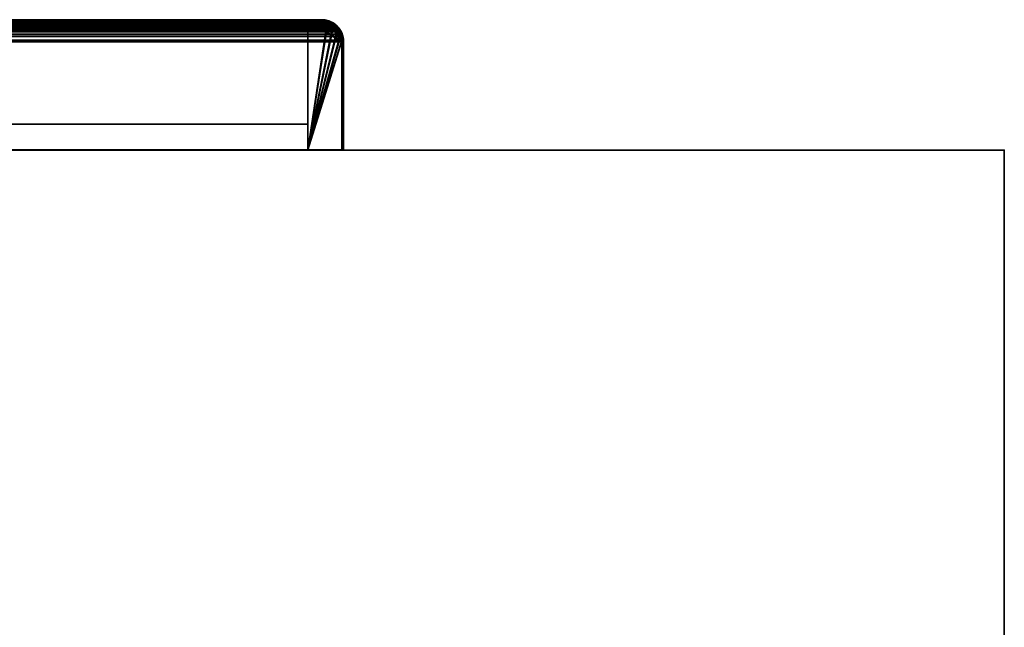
# Model space of a CAD drawing. Header units: millimetres. Extents: x -490 to 6690, y -115 to 152.
# Tile 656 of 656: x 3446 to 3590, y 64 to 152. Entities that reach past the tile are written whole.
import ezdxf

# ---------------------------------------------------------------- set-up
doc = ezdxf.new("R2010")
doc.units = ezdxf.units.MM
doc.layers.add('151', color=253, linetype='Continuous')

# ---------------------------------------------------------------- blocks, each defined once
blk = doc.blocks.new('UG_SURFACE_003')
at = {"layer": '151', "color": 252, "linetype": 'Continuous', "lineweight": 35}
for points in [[(2410, 133.2, 2202.5), (3590, 133.2, 2202.5), (3440, 133.2, 2052.5), (2560, 133.2, 2052.5)], [(3590, -6.2, 2202.5), (3590, 133.2, 2202.5), (2410, 133.2, 2202.5), (2410, -6.2, 2202.5)], [(3440, -6.2, -7.5), (3440, 133.2, -7.5), (3590, 133.2, -7.5), (3590, -6.2, -7.5)], [(3590, 133.2, 2202.5), (3590, 133.2, -7.5), (3440, 133.2, -7.5), (3440, 133.2, 2052.5)], [(3590, -6.2, -7.5), (3590, 133.2, -7.5), (3590, 133.2, 2202.5), (3590, -6.2, 2202.5)]]:
    blk.add_3dface(points, dxfattribs=at)
blk = doc.blocks.new('UG_SURFACE_244')
at = {"layer": '151', "color": 7, "linetype": 'Continuous', "lineweight": 35}
for points in [[(2507.05, 150.3, 2100.45), (2507.54, 151.03, 2099.96), (3492.86, 150.47, 2100.36)], [(2507.36, 151.2, 2100.14), (2507.23, 151.01, 2100.27), (3492.76, 150.99, 2100.26)], [(3492.03, 151.65, 2099.53), (2507.96, 151.66, 2099.54), (2507.36, 151.2, 2100.14)], [(2507.36, 151.2, 2100.14), (3492.44, 151.4, 2099.94), (3492.03, 151.65, 2099.53)], [(2507.36, 151.2, 2100.14), (3492.76, 150.99, 2100.26), (3492.44, 151.4, 2099.94)], [(3492.86, 150.47, 2100.36), (2507.54, 151.03, 2099.96), (2507.63, 151.1, 2099.87)], [(3492.36, 151.1, 2099.86), (2507.63, 151.1, 2099.87), (2508.39, 151.67, 2099.11)], [(2507.63, 151.1, 2099.87), (3492.36, 151.1, 2099.86), (3492.86, 150.47, 2100.36)], [(2507.96, 151.66, 2099.54), (3492.03, 151.65, 2099.53), (3491.34, 152.06, 2098.84)], [(2508.28, 151.9, 2099.22), (2507.96, 151.66, 2099.54), (3491.34, 152.06, 2098.84)], [(2508.28, 151.9, 2099.22), (3491.34, 152.06, 2098.84), (3491.19, 152.09, 2098.69)], [(3491.19, 152.09, 2098.69), (2508.82, 152.03, 2098.68), (2508.28, 151.9, 2099.22)], [(3492.27, 151.22, 2099.77), (2508.39, 151.67, 2099.11), (2508.65, 151.74, 2098.85)], [(3492.27, 151.22, 2099.77), (3492.36, 151.1, 2099.86), (2508.39, 151.67, 2099.11)], [(2508.65, 151.74, 2098.85), (2509.75, 152, 2097.75), (3490.25, 152, 2097.75)], [(3490.25, 152, 2097.75), (3491.26, 151.83, 2098.76), (2508.65, 151.74, 2098.85)], [(3491.26, 151.83, 2098.76), (3491.35, 151.77, 2098.85), (2508.65, 151.74, 2098.85)], [(2508.65, 151.74, 2098.85), (3491.35, 151.77, 2098.85), (3492.27, 151.22, 2099.77)], [(2508.82, 152.03, 2098.68), (3491.19, 152.09, 2098.69), (3490.25, 152.25, 2097.75)], [(3490.25, 152.25, 2097.75), (2509.75, 152.25, 2097.75), (2508.82, 152.03, 2098.68)], [(3490.25, 152.25, 2097.75), (3416.25, 152.25, 2023.75), (2583.75, 152.25, 2023.75), (2509.75, 152.25, 2097.75)], [(3490.25, 152, 2097.75), (2509.75, 152, 2097.75), (2583.75, 152, 2023.75), (3416.25, 152, 2023.75)], [(3490.25, 152, 2097.75), (3416.25, 152, 2023.75), (3416.25, 152.25, 2023.75), (3490.25, 152.25, 2097.75)], [(3491.26, 151.83, 2098.76), (3490.25, 152, 2097.75), (3490.25, 152.25, 2097.75), (3491.19, 152.09, 2098.69)], [(3491.19, 152.09, 2098.69), (3491.34, 152.06, 2098.84), (3491.26, 151.83, 2098.76)], [(3491.35, 151.77, 2098.85), (3491.26, 151.83, 2098.76), (3491.34, 152.06, 2098.84)], [(3491.34, 152.06, 2098.84), (3492.03, 151.65, 2099.53), (3492.27, 151.22, 2099.77), (3491.35, 151.77, 2098.85)], [(3492.03, 151.65, 2099.53), (3492.44, 151.4, 2099.94), (3492.27, 151.22, 2099.77)], [(3492.36, 151.1, 2099.86), (3492.27, 151.22, 2099.77), (3492.44, 151.4, 2099.94)], [(3492.44, 151.4, 2099.94), (3492.76, 150.99, 2100.26), (3492.86, 150.47, 2100.36), (3492.36, 151.1, 2099.86)], [(2506.56, 149.62, 2100.94), (2506.52, 149.26, 2100.98), (3493.47, 149.25, 2100.97)], [(2506.56, 149.62, 2100.94), (3493.39, 149.85, 2100.89), (3493.26, 150.16, 2100.76)], [(3493.26, 150.16, 2100.76), (2506.74, 150.16, 2100.76), (2506.56, 149.62, 2100.94)], [(2506.56, 149.62, 2100.94), (3493.47, 149.25, 2100.97), (3493.39, 149.85, 2100.89)], [(2506.74, 150.16, 2100.76), (3493.26, 150.16, 2100.76), (3493.08, 150.6, 2100.58)], [(2506.82, 150.41, 2100.68), (2506.74, 150.16, 2100.76), (3493.08, 150.6, 2100.58)], [(2506.8, 149.57, 2100.7), (2506.98, 150.09, 2100.52), (3493.02, 150.09, 2100.52)], [(3493.02, 150.09, 2100.52), (3493.15, 149.79, 2100.65), (2506.8, 149.57, 2100.7)], [(3493.15, 149.79, 2100.65), (3493.25, 149, 2100.75), (2506.8, 149.57, 2100.7)], [(3492.76, 150.99, 2100.26), (2507.23, 151.01, 2100.27), (2506.82, 150.41, 2100.68)], [(2506.82, 150.41, 2100.68), (3493.08, 150.6, 2100.58), (3492.76, 150.99, 2100.26)], [(3492.86, 150.47, 2100.36), (2506.98, 150.09, 2100.52), (2507.05, 150.3, 2100.45)], [(3492.86, 150.47, 2100.36), (3493.02, 150.09, 2100.52), (2506.98, 150.09, 2100.52)], [(3492.76, 150.99, 2100.26), (3493.08, 150.6, 2100.58), (3492.86, 150.47, 2100.36)], [(3493.02, 150.09, 2100.52), (3492.86, 150.47, 2100.36), (3493.08, 150.6, 2100.58), (3493.26, 150.16, 2100.76)], [(3493.26, 150.16, 2100.76), (3493.39, 149.85, 2100.89), (3493.15, 149.79, 2100.65), (3493.02, 150.09, 2100.52)], [(3493.25, 149, 2100.75), (3493.15, 149.79, 2100.65), (3493.39, 149.85, 2100.89), (3493.47, 149.25, 2100.97)], [(3493.47, 149.25, 2100.97), (2506.52, 149.26, 2100.98), (2506.5, 149, 2101)], [(2506.5, 149, 2101), (3493.5, 149, 2101), (3493.47, 149.25, 2100.97)], [(2506.5, 149, 2101), (2506.5, 133.25, 2101), (3493.5, 133.25, 2101), (3493.5, 149, 2101)], [(3493.25, 149, 2100.75), (2506.75, 149, 2100.75), (2506.8, 149.57, 2100.7)], [(3493.25, 149, 2100.75), (3493.25, 133.25, 2100.75), (2506.75, 133.25, 2100.75), (2506.75, 149, 2100.75)], [(3493.47, 149.25, 2100.97), (3493.5, 149, 2101), (3493.25, 149, 2100.75)], [(3493.5, 149, 2101), (3493.5, 133.25, 2101), (3493.25, 133.25, 2100.75), (3493.25, 149, 2100.75)], [(3493.25, 133.25, 2100.75), (3493.5, 133.25, 2101), (2506.5, 133.25, 2101), (2506.75, 133.25, 2100.75)]]:
    blk.add_3dface(points, dxfattribs=at)
blk = doc.blocks.new('UG_SURFACE_246')
at = {"layer": '151', "color": 14, "linetype": 'Continuous', "lineweight": 35}
for points in [[(2507.54, 151.03, 2099.96), (2507.42, 150.86, 2100.08), (3492.57, 150.84, 2100.07)], [(3491.9, 151.44, 2099.4), (2508.1, 151.46, 2099.4), (2507.54, 151.03, 2099.96)], [(2507.54, 151.03, 2099.96), (3492.27, 151.22, 2099.77), (3491.9, 151.44, 2099.4)], [(2507.54, 151.03, 2099.96), (3492.57, 150.84, 2100.07), (3492.27, 151.22, 2099.77)], [(2508.1, 151.46, 2099.4), (3491.9, 151.44, 2099.4), (3491.26, 151.83, 2098.76)], [(2508.39, 151.67, 2099.11), (2508.1, 151.46, 2099.4), (3491.26, 151.83, 2098.76)], [(2508.39, 151.67, 2099.11), (3491.26, 151.83, 2098.76), (3491.11, 151.85, 2098.61)], [(3491.11, 151.85, 2098.61), (2508.89, 151.79, 2098.61), (2508.39, 151.67, 2099.11)], [(2508.89, 151.79, 2098.61), (3491.11, 151.85, 2098.61), (3490.25, 152, 2097.75)], [(3490.25, 152, 2097.75), (2509.75, 152, 2097.75), (2508.89, 151.79, 2098.61)], [(3490.25, 152, 2097.75), (3488.25, 152, 2095.75), (2511.75, 152, 2095.75), (2509.75, 152, 2097.75)], [(3488.25, 133.25, 2095.75), (2511.75, 133.25, 2095.75), (2511.75, 152, 2095.75), (3488.25, 152, 2095.75)], [(3488.25, 133.25, 2095.75), (3488.25, 152, 2095.75), (3490.25, 152, 2097.75), (3491.11, 151.85, 2098.61)], [(3488.25, 133.25, 2095.75), (3491.11, 151.85, 2098.61), (3491.26, 151.83, 2098.76), (3491.9, 151.44, 2099.4)], [(3491.9, 151.44, 2099.4), (3492.27, 151.22, 2099.77), (3492.57, 150.84, 2100.07), (3488.25, 133.25, 2095.75)], [(3493.03, 150.07, 2100.53), (2506.97, 150.08, 2100.53), (2506.8, 149.57, 2100.7)], [(2506.8, 149.57, 2100.7), (3493.15, 149.79, 2100.65), (3493.03, 150.07, 2100.53)], [(2506.8, 149.57, 2100.7), (3493.22, 149.23, 2100.72), (3493.15, 149.79, 2100.65)], [(2506.97, 150.08, 2100.53), (3493.03, 150.07, 2100.53), (3492.86, 150.47, 2100.36)], [(2507.05, 150.3, 2100.45), (2506.97, 150.08, 2100.53), (3492.86, 150.47, 2100.36)], [(3492.57, 150.84, 2100.07), (2507.42, 150.86, 2100.08), (2507.05, 150.3, 2100.45)], [(2507.05, 150.3, 2100.45), (3492.86, 150.47, 2100.36), (3492.57, 150.84, 2100.07)], [(3492.57, 150.84, 2100.07), (3492.86, 150.47, 2100.36), (3493.03, 150.07, 2100.53), (3488.25, 133.25, 2095.75)], [(3488.25, 133.25, 2095.75), (3493.03, 150.07, 2100.53), (3493.15, 149.79, 2100.65), (3493.22, 149.23, 2100.72)], [(3493.22, 149.23, 2100.72), (2506.77, 149.24, 2100.73), (2506.75, 149, 2100.75)], [(2506.75, 149, 2100.75), (3493.25, 149, 2100.75), (3493.22, 149.23, 2100.72)], [(2506.75, 149, 2100.75), (2506.75, 133.25, 2100.75), (3493.25, 133.25, 2100.75), (3493.25, 149, 2100.75)], [(2506.8, 149.57, 2100.7), (2506.77, 149.24, 2100.73), (3493.22, 149.23, 2100.72)], [(3493.22, 149.23, 2100.72), (3493.25, 149, 2100.75), (3493.25, 133.25, 2100.75), (3488.25, 133.25, 2095.75)], [(3488.25, 133.25, 2095.75), (3493.25, 133.25, 2100.75), (2506.75, 133.25, 2100.75), (2511.75, 133.25, 2095.75)]]:
    blk.add_3dface(points, dxfattribs=at)
blk = doc.blocks.new('UG_SURFACE_247')
at = {"layer": '151', "color": 41, "linetype": 'Continuous', "lineweight": 35}
for points in [[(2511.75, 152, 2095.75), (2511.75, 137, 2095.75), (3488.25, 137, 2095.75), (3488.25, 152, 2095.75)], [(3488.25, 152, 2095.75), (3418.25, 152, 2025.75), (2581.75, 152, 2025.75), (2511.75, 152, 2095.75)], [(3418.25, 152, 2025.75), (3488.25, 152, 2095.75), (3488.25, 137, 2095.75), (3418.25, 137, 2025.75)], [(3418.25, 137, 2025.75), (3488.25, 137, 2095.75), (2511.75, 137, 2095.75), (2581.75, 137, 2025.75)]]:
    blk.add_3dface(points, dxfattribs=at)
blk = doc.blocks.new('UG_SURFACE_249')
at = {"layer": '151', "color": 7, "linetype": 'Continuous', "lineweight": 35}
for points in [[(3413.95, 151.3, -7.5), (3413.72, 150.95, -7.5), (3413.25, 150.18, 2020.75)], [(3413.25, 150.18, 2020.75), (3413.65, 150.95, 2021.15), (3413.95, 151.3, -7.5)], [(3413.98, 151.23, 2021.48), (3413.65, 150.95, 2021.15), (3413.64, 150.47, 2021.14), (3414.14, 151.1, 2021.64)], [(3413.92, 150.8, -7.5), (3414.14, 151.1, 2021.64), (3413.64, 150.47, 2021.14)], [(3413.65, 150.95, 2021.15), (3413.98, 151.23, 2021.48), (3413.95, 151.3, -7.5)], [(3414.13, 151.12, -7.5), (3413.92, 150.8, -7.5), (3413.72, 150.95, -7.5), (3413.95, 151.3, -7.5)], [(3413.92, 150.8, -7.5), (3414.13, 151.12, -7.5), (3414.14, 151.1, 2021.64)], [(3413.95, 151.3, -7.5), (3414.41, 151.6, -7.5), (3414.55, 151.4, -7.5), (3414.13, 151.12, -7.5)], [(3414.41, 151.6, -7.5), (3413.95, 151.3, -7.5), (3413.98, 151.23, 2021.48)], [(3415.06, 152.01, -7.5), (3415.01, 152.01, -7.5), (3413.98, 151.23, 2021.48)], [(3413.98, 151.23, 2021.48), (3414.69, 151.85, 2022.19), (3415.06, 152.01, -7.5)], [(3415.01, 152.01, -7.5), (3414.41, 151.6, -7.5), (3413.98, 151.23, 2021.48)], [(3414.69, 151.85, 2022.19), (3413.98, 151.23, 2021.48), (3414.23, 151.22, 2021.73), (3415.15, 151.77, 2022.65)], [(3414.14, 151.1, 2021.64), (3414.23, 151.22, 2021.73), (3413.98, 151.23, 2021.48)], [(3414.23, 151.22, 2021.73), (3414.13, 151.12, -7.5), (3414.55, 151.4, -7.5)], [(3414.23, 151.22, 2021.73), (3414.14, 151.1, 2021.64), (3414.13, 151.12, -7.5)], [(3414.55, 151.4, -7.5), (3415.15, 151.77, 2022.65), (3414.23, 151.22, 2021.73)], [(3415.07, 151.76, -7.5), (3414.55, 151.4, -7.5), (3414.41, 151.6, -7.5), (3415.01, 152.01, -7.5)], [(3415.15, 151.77, 2022.65), (3414.55, 151.4, -7.5), (3415.07, 151.76, -7.5)], [(3414.69, 151.85, 2022.19), (3415.06, 151.95, 2022.56), (3415.06, 152.01, -7.5)], [(3415.15, 151.77, 2022.65), (3415.06, 151.95, 2022.56), (3414.69, 151.85, 2022.19)], [(3415.07, 151.76, -7.5), (3415.01, 152.01, -7.5), (3415.06, 152.01, -7.5)], [(3416.25, 152.25, 2023.75), (3415.06, 151.95, 2022.56), (3415.24, 151.83, 2022.74), (3416.25, 152, 2023.75)], [(3416.25, 152.25, -7.5), (3415.27, 152.06, -7.5), (3415.06, 151.95, 2022.56)], [(3415.06, 151.95, 2022.56), (3416.25, 152.25, 2023.75), (3416.25, 152.25, -7.5)], [(3415.06, 152.01, -7.5), (3415.27, 152.06, -7.5), (3415.35, 151.81, -7.5), (3415.15, 151.77, -7.5)], [(3415.27, 152.06, -7.5), (3415.06, 152.01, -7.5), (3415.06, 151.95, 2022.56)], [(3415.15, 151.77, -7.5), (3415.07, 151.76, -7.5), (3415.06, 152.01, -7.5)], [(3415.15, 151.77, 2022.65), (3415.24, 151.83, 2022.74), (3415.06, 151.95, 2022.56)], [(3415.07, 151.76, -7.5), (3415.15, 151.77, -7.5), (3415.15, 151.77, 2022.65)], [(3415.24, 151.83, 2022.74), (3415.15, 151.77, -7.5), (3415.35, 151.81, -7.5)], [(3415.24, 151.83, 2022.74), (3415.15, 151.77, 2022.65), (3415.15, 151.77, -7.5)], [(3415.35, 151.81, -7.5), (3416.25, 152, 2023.75), (3415.24, 151.83, 2022.74)], [(3416.25, 152, -7.5), (3415.35, 151.81, -7.5), (3415.27, 152.06, -7.5), (3416.25, 152.25, -7.5)], [(3415.35, 151.81, -7.5), (3416.25, 152, -7.5), (3416.25, 152, 2023.75)], [(3490.25, 152.25, 2097.75), (3490.25, 152.25, -7.5), (3416.25, 152.25, -7.5), (3416.25, 152.25, 2023.75)], [(3416.25, 152.25, -7.5), (3490.25, 152.25, -7.5), (3490.25, 152, -7.5), (3416.25, 152, -7.5)], [(3416.25, 152, 2023.75), (3490.25, 152, 2097.75), (3490.25, 152.25, 2097.75), (3416.25, 152.25, 2023.75)], [(3490.25, 152, 2097.75), (3416.25, 152, 2023.75), (3416.25, 152, -7.5), (3490.25, 152, -7.5)], [(3490.41, 151.97, -7.5), (3490.25, 152, -7.5), (3490.25, 152.25, -7.5), (3490.43, 152.22, -7.5)], [(3491.44, 152.03, -7.5), (3491.36, 152.04, -7.5), (3490.25, 152.25, 2097.75)], [(3490.25, 152.25, 2097.75), (3491.44, 151.94, 2098.94), (3491.44, 152.03, -7.5)], [(3491.36, 152.04, -7.5), (3490.43, 152.22, -7.5), (3490.25, 152.25, 2097.75)], [(3490.43, 152.22, -7.5), (3490.25, 152.25, -7.5), (3490.25, 152.25, 2097.75)], [(3491.44, 151.94, 2098.94), (3490.25, 152.25, 2097.75), (3490.25, 152, 2097.75), (3491.35, 151.74, 2098.85)], [(3490.41, 151.97, -7.5), (3491.35, 151.74, 2098.85), (3490.25, 152, 2097.75)], [(3490.25, 152, 2097.75), (3490.25, 152, -7.5), (3490.41, 151.97, -7.5)], [(3491.28, 151.8, -7.5), (3490.41, 151.97, -7.5), (3490.43, 152.22, -7.5), (3491.36, 152.04, -7.5)], [(3491.35, 151.74, 2098.85), (3490.41, 151.97, -7.5), (3491.28, 151.8, -7.5)], [(3491.35, 151.79, -7.5), (3491.28, 151.8, -7.5), (3491.36, 152.04, -7.5), (3491.44, 152.03, -7.5)], [(3491.35, 151.74, 2098.85), (3491.28, 151.8, -7.5), (3491.35, 151.79, -7.5)], [(3491.35, 151.79, -7.5), (3491.35, 151.79, -7.5), (3491.44, 152.03, -7.5), (3491.45, 152.02, -7.5)], [(3491.45, 152.02, -7.5), (3492.2, 151.53, -7.5), (3492.05, 151.33, -7.5), (3491.35, 151.79, -7.5)], [(3491.35, 151.74, 2098.85), (3491.61, 151.67, 2099.11), (3491.85, 151.83, 2099.35), (3491.44, 151.94, 2098.94)], [(3491.35, 151.74, 2098.85), (3491.35, 151.79, -7.5), (3492.05, 151.33, -7.5)], [(3491.35, 151.79, -7.5), (3491.35, 151.79, -7.5), (3491.35, 151.74, 2098.85)], [(3492.05, 151.33, -7.5), (3491.61, 151.67, 2099.11), (3491.35, 151.74, 2098.85)], [(3491.44, 151.94, 2098.94), (3491.45, 152.02, -7.5), (3491.44, 152.03, -7.5)], [(3492.2, 151.53, -7.5), (3491.45, 152.02, -7.5), (3491.44, 151.94, 2098.94)], [(3492.55, 151.3, -7.5), (3492.2, 151.53, -7.5), (3491.44, 151.94, 2098.94)], [(3491.44, 151.94, 2098.94), (3491.85, 151.83, 2099.35), (3492.55, 151.3, -7.5)], [(3492.51, 151.22, 2100.01), (3491.85, 151.83, 2099.35), (3491.61, 151.67, 2099.11), (3492.36, 151.1, 2099.86)], [(3492.05, 151.33, -7.5), (3492.36, 151.1, 2099.86), (3491.61, 151.67, 2099.11)], [(3491.85, 151.83, 2099.35), (3492.51, 151.22, 2100.01), (3492.55, 151.3, -7.5)], [(3492.37, 151.12, -7.5), (3492.05, 151.33, -7.5), (3492.2, 151.53, -7.5), (3492.55, 151.3, -7.5)], [(3492.05, 151.33, -7.5), (3492.37, 151.12, -7.5), (3492.36, 151.1, 2099.86)], [(3492.36, 151.1, 2099.86), (3492.46, 151.03, 2099.96), (3492.51, 151.22, 2100.01)], [(3492.36, 151.1, 2099.86), (3492.37, 151.12, -7.5), (3492.65, 150.7, -7.5)], [(3492.65, 150.7, -7.5), (3492.46, 151.03, 2099.96), (3492.36, 151.1, 2099.86)], [(3492.55, 151.3, -7.5), (3492.85, 150.84, -7.5), (3492.65, 150.7, -7.5), (3492.37, 151.12, -7.5)], [(3492.95, 150.81, 2100.45), (3492.51, 151.22, 2100.01), (3492.46, 151.03, 2099.96), (3492.95, 150.3, 2100.45)], [(3493.01, 150.18, -7.5), (3492.95, 150.3, 2100.45), (3492.46, 151.03, 2099.96)], [(3492.46, 151.03, 2099.96), (3492.65, 150.7, -7.5), (3493.01, 150.18, -7.5)], [(3492.85, 150.84, -7.5), (3492.55, 151.3, -7.5), (3492.51, 151.22, 2100.01)], [(3492.51, 151.22, 2100.01), (3492.95, 150.81, 2100.45), (3492.85, 150.84, -7.5)], [(3413.23, 150.2, -7.5), (3413.22, 150.19, -7.5), (3413, 149, 2020.5)], [(3413, 149, 2020.5), (3413.16, 150.01, 2020.66), (3413.23, 150.2, -7.5)], [(3413, 149, 2020.5), (3413.22, 150.19, -7.5), (3413.21, 150.11, -7.5)], [(3413, 149, 2020.5), (3413.21, 150.11, -7.5), (3413.03, 149.18, -7.5)], [(3413.25, 149, 2020.75), (3413.35, 149.79, 2020.85), (3413.16, 150.01, 2020.66), (3413, 149, 2020.5)], [(3413.45, 150.03, -7.5), (3413.28, 149.16, -7.5), (3413.03, 149.18, -7.5), (3413.21, 150.11, -7.5)], [(3413.16, 150.01, 2020.66), (3413.25, 150.18, 2020.75), (3413.23, 150.2, -7.5)], [(3413.25, 150.18, 2020.75), (3413.16, 150.01, 2020.66), (3413.35, 149.79, 2020.85), (3413.48, 150.09, 2020.98)], [(3413.46, 150.1, -7.5), (3413.45, 150.03, -7.5), (3413.21, 150.11, -7.5), (3413.22, 150.19, -7.5)], [(3413.46, 150.1, -7.5), (3413.22, 150.19, -7.5), (3413.23, 150.2, -7.5)], [(3413.23, 150.2, -7.5), (3413.72, 150.95, -7.5), (3413.92, 150.8, -7.5), (3413.46, 150.1, -7.5)], [(3413.72, 150.95, -7.5), (3413.23, 150.2, -7.5), (3413.25, 150.18, 2020.75)], [(3413.46, 150.1, -7.5), (3413.46, 150.1, -7.5), (3413.23, 150.2, -7.5)], [(3413.48, 150.09, 2020.98), (3413.64, 150.47, 2021.14), (3413.65, 150.95, 2021.15), (3413.25, 150.18, 2020.75)], [(3413.35, 149.79, 2020.85), (3413.25, 149, -7.5), (3413.28, 149.16, -7.5)], [(3413.35, 149.79, 2020.85), (3413.25, 149, 2020.75), (3413.25, 149, -7.5)], [(3413.28, 149.16, -7.5), (3413.48, 150.09, 2020.98), (3413.35, 149.79, 2020.85)], [(3413.28, 149.16, -7.5), (3413.45, 150.03, -7.5), (3413.48, 150.09, 2020.98)], [(3413.45, 150.03, -7.5), (3413.46, 150.1, -7.5), (3413.48, 150.09, 2020.98)], [(3413.64, 150.47, 2021.14), (3413.46, 150.1, -7.5), (3413.92, 150.8, -7.5)], [(3413.64, 150.47, 2021.14), (3413.48, 150.09, 2020.98), (3413.46, 150.1, -7.5)], [(3413.46, 150.1, -7.5), (3413.46, 150.1, -7.5), (3413.48, 150.09, 2020.98)], [(3493.01, 150.18, -7.5), (3492.65, 150.7, -7.5), (3492.85, 150.84, -7.5), (3493.26, 150.24, -7.5)], [(3493.26, 150.24, -7.5), (3492.85, 150.84, -7.5), (3492.95, 150.81, 2100.45)], [(3493.26, 150.19, -7.5), (3493.26, 150.24, -7.5), (3492.95, 150.81, 2100.45)], [(3492.95, 150.81, 2100.45), (3493.24, 150.17, 2100.74), (3493.26, 150.19, -7.5)], [(3492.95, 150.3, 2100.45), (3493.24, 150.17, 2100.74), (3492.95, 150.81, 2100.45)], [(3493.01, 150.18, -7.5), (3493.02, 150.09, 2100.52), (3492.95, 150.3, 2100.45)], [(3493.24, 150.17, 2100.74), (3492.95, 150.3, 2100.45), (3493.02, 150.09, 2100.52)], [(3493.02, 150.1, -7.5), (3493.01, 150.18, -7.5), (3493.26, 150.24, -7.5), (3493.26, 150.19, -7.5)], [(3493.01, 150.18, -7.5), (3493.02, 150.1, -7.5), (3493.02, 150.09, 2100.52)], [(3493.26, 150.19, -7.5), (3493.31, 149.98, -7.5), (3493.06, 149.9, -7.5), (3493.02, 150.1, -7.5)], [(3493.02, 150.09, 2100.52), (3493.2, 149.57, 2100.7), (3493.39, 149.85, 2100.89), (3493.24, 150.17, 2100.74)], [(3493.02, 150.09, 2100.52), (3493.02, 150.1, -7.5), (3493.06, 149.9, -7.5)], [(3493.06, 149.9, -7.5), (3493.2, 149.57, 2100.7), (3493.02, 150.09, 2100.52)], [(3493.25, 149, -7.5), (3493.06, 149.9, -7.5), (3493.31, 149.98, -7.5), (3493.5, 149, -7.5)], [(3493.06, 149.9, -7.5), (3493.25, 149, 2100.75), (3493.2, 149.57, 2100.7)], [(3493.06, 149.9, -7.5), (3493.25, 149, -7.5), (3493.25, 149, 2100.75)], [(3493.5, 149, 2101), (3493.39, 149.85, 2100.89), (3493.2, 149.57, 2100.7), (3493.25, 149, 2100.75)], [(3493.31, 149.98, -7.5), (3493.26, 150.19, -7.5), (3493.24, 150.17, 2100.74)], [(3493.24, 150.17, 2100.74), (3493.39, 149.85, 2100.89), (3493.31, 149.98, -7.5)], [(3493.5, 149, -7.5), (3493.31, 149.98, -7.5), (3493.39, 149.85, 2100.89)], [(3493.39, 149.85, 2100.89), (3493.5, 149, 2101), (3493.5, 149, -7.5)], [(3413.28, 149.16, -7.5), (3413.25, 149, -7.5), (3413, 149, -7.5), (3413.03, 149.18, -7.5)], [(3413.03, 149.18, -7.5), (3413, 149, -7.5), (3413, 149, 2020.5)], [(3413, 149, 2020.5), (3413, 111, 2020.5), (3413.25, 111, 2020.75), (3413.25, 149, 2020.75)], [(3413, 111, -7.5), (3413, 149, -7.5), (3413.25, 149, -7.5), (3413.25, 111, -7.5)], [(3413, 111, 2020.5), (3413, 149, 2020.5), (3413, 149, -7.5), (3413, 111, -7.5)], [(3413.25, 111, -7.5), (3413.25, 149, -7.5), (3413.25, 149, 2020.75), (3413.25, 111, 2020.75)], [(3493.5, 149, -7.5), (3493.5, 133.25, -7.5), (3493.25, 133.25, -7.5), (3493.25, 149, -7.5)], [(3493.25, 149, -7.5), (3493.25, 133.25, -7.5), (3493.25, 133.25, 2100.75), (3493.25, 149, 2100.75)], [(3493.25, 149, 2100.75), (3493.25, 133.25, 2100.75), (3493.5, 133.25, 2101), (3493.5, 149, 2101)], [(3493.5, 149, 2101), (3493.5, 133.25, 2101), (3493.5, 133.25, -7.5), (3493.5, 149, -7.5)], [(3493.25, 133.25, 2100.75), (3493.25, 133.25, -7.5), (3493.5, 133.25, -7.5), (3493.5, 133.25, 2101)], [(3413, 111, 2020.5), (3413, 111, -7.5), (3413.25, 111, -7.5), (3413.25, 111, 2020.75)]]:
    blk.add_3dface(points, dxfattribs=at)
blk = doc.blocks.new('UG_SURFACE_250')
at = {"layer": '151', "color": 41, "linetype": 'Continuous', "lineweight": 35}
for points in [[(3418.25, 137, 2025.75), (3418.25, 152, 2025.75), (3418.25, 152, -7.5), (3418.25, 137, -7.5)], [(3488.25, 152, 2095.75), (3488.25, 152, -7.5), (3418.25, 152, -7.5), (3418.25, 152, 2025.75)], [(3418.25, 137, -7.5), (3418.25, 152, -7.5), (3488.25, 152, -7.5), (3488.25, 137, -7.5)], [(3418.25, 137, 2025.75), (3488.25, 137, 2095.75), (3488.25, 152, 2095.75), (3418.25, 152, 2025.75)], [(3488.25, 152, 2095.75), (3488.25, 137, 2095.75), (3488.25, 137, -7.5), (3488.25, 152, -7.5)], [(3418.25, 137, 2025.75), (3418.25, 137, -7.5), (3488.25, 137, -7.5), (3488.25, 137, 2095.75)]]:
    blk.add_3dface(points, dxfattribs=at)
blk = doc.blocks.new('UG_SURFACE_251')
at = {"layer": '151', "color": 14, "linetype": 'Continuous', "lineweight": 35}
for points in [[(3490.25, 152, 2097.75), (3490.25, 152, -7.5), (3488.25, 152, -7.5), (3488.25, 152, 2095.75)], [(3488.25, 133.25, -7.5), (3488.25, 133.25, 2095.75), (3488.25, 152, 2095.75), (3488.25, 152, -7.5)], [(3493.21, 149.18, -7.5), (3488.25, 152, -7.5), (3490.25, 152, -7.5), (3491.2, 151.81, -7.5)], [(3488.25, 152, -7.5), (3493.21, 149.18, -7.5), (3493.25, 149, -7.5)], [(3493.25, 149, -7.5), (3493.25, 133.25, -7.5), (3488.25, 133.25, -7.5), (3488.25, 152, -7.5)], [(3491.19, 151.75, 2098.69), (3490.25, 152, 2097.75), (3488.25, 152, 2095.75), (3488.25, 133.25, 2095.75)], [(3488.25, 133.25, 2095.75), (3492.01, 151.35, 2099.51), (3491.73, 151.61, 2099.23), (3491.19, 151.75, 2098.69)], [(3492.65, 150.76, 2100.15), (3492.01, 151.35, 2099.51), (3488.25, 133.25, 2095.75)], [(3491.2, 151.81, -7.5), (3490.25, 152, -7.5), (3490.25, 152, 2097.75)], [(3490.25, 152, 2097.75), (3491.19, 151.75, 2098.69), (3491.2, 151.81, -7.5)], [(3491.4, 151.77, -7.5), (3491.2, 151.81, -7.5), (3491.19, 151.75, 2098.69)], [(3492, 151.37, -7.5), (3491.4, 151.77, -7.5), (3491.19, 151.75, 2098.69)], [(3491.19, 151.75, 2098.69), (3491.73, 151.61, 2099.23), (3492, 151.37, -7.5)], [(3491.2, 151.81, -7.5), (3491.4, 151.77, -7.5), (3492, 151.37, -7.5), (3493.21, 149.18, -7.5)], [(3491.73, 151.61, 2099.23), (3492.01, 151.35, 2099.51), (3492, 151.37, -7.5)], [(3493.21, 149.18, -7.5), (3492, 151.37, -7.5), (3492.37, 151.12, -7.5), (3492.62, 150.75, -7.5)], [(3492.37, 151.12, -7.5), (3492, 151.37, -7.5), (3492.01, 151.35, 2099.51)], [(3492.62, 150.75, -7.5), (3492.37, 151.12, -7.5), (3492.01, 151.35, 2099.51)], [(3492.01, 151.35, 2099.51), (3492.65, 150.76, 2100.15), (3492.62, 150.75, -7.5)], [(3488.25, 133.25, 2095.75), (3493.07, 149.96, 2100.57), (3492.74, 150.67, 2100.24), (3492.65, 150.76, 2100.15)], [(3493.23, 149.18, 2100.73), (3493.15, 149.78, 2100.65), (3493.07, 149.96, 2100.57), (3488.25, 133.25, 2095.75)], [(3493.02, 150.15, -7.5), (3492.62, 150.75, -7.5), (3492.65, 150.76, 2100.15)], [(3492.62, 150.75, -7.5), (3493.02, 150.15, -7.5), (3493.06, 149.97, -7.5)], [(3493.06, 149.97, -7.5), (3493.21, 149.18, -7.5), (3492.62, 150.75, -7.5)], [(3493.06, 149.97, -7.5), (3493.02, 150.15, -7.5), (3492.65, 150.76, 2100.15)], [(3492.65, 150.76, 2100.15), (3492.74, 150.67, 2100.24), (3493.06, 149.97, -7.5)], [(3492.74, 150.67, 2100.24), (3493.07, 149.96, 2100.57), (3493.06, 149.97, -7.5)], [(3493.21, 149.18, -7.5), (3493.06, 149.97, -7.5), (3493.07, 149.96, 2100.57)], [(3493.07, 149.96, 2100.57), (3493.15, 149.78, 2100.65), (3493.21, 149.18, -7.5)], [(3493.15, 149.78, 2100.65), (3493.23, 149.18, 2100.73), (3493.21, 149.18, -7.5)], [(3488.25, 133.25, 2095.75), (3493.25, 133.25, 2100.75), (3493.25, 149, 2100.75), (3493.23, 149.18, 2100.73)], [(3493.25, 149, -7.5), (3493.21, 149.18, -7.5), (3493.23, 149.18, 2100.73)], [(3493.23, 149.18, 2100.73), (3493.25, 149, 2100.75), (3493.25, 149, -7.5)], [(3493.25, 149, 2100.75), (3493.25, 133.25, 2100.75), (3493.25, 133.25, -7.5), (3493.25, 149, -7.5)], [(3488.25, 133.25, 2095.75), (3488.25, 133.25, -7.5), (3493.25, 133.25, -7.5), (3493.25, 133.25, 2100.75)]]:
    blk.add_3dface(points, dxfattribs=at)

msp = doc.modelspace()

# ---------------------------------------------------------------- linework, layer by layer
at = {"layer": '151', "linetype": 'Continuous', "lineweight": -3}
for p, q in [((2509.75, 152.25, 2097.75), (3490.25, 152.25, 2097.75)), ((2509.75, 152, 2097.75), (3490.25, 152, 2097.75)), ((2511.75, 152, 2095.75), (3488.25, 152, 2095.75)), ((2511.75, 152, 2095.75), (3488.25, 152, 2095.75)), ((3416.25, 152.25, 2023.75), (3490.25, 152.25, 2097.75)), ((3490.25, 152.25, 2097.75), (3416.25, 152.25, 2023.75)), ((3490.25, 152.25, -7.5), (3416.25, 152.25, -7.5)), ((3416.25, 152, 2023.75), (3490.25, 152, 2097.75)), ((3490.25, 152, 2097.75), (3416.25, 152, 2023.75)), ((3490.25, 152, -7.5), (3416.25, 152, -7.5)), ((3418.25, 152, -7.5), (3488.25, 152, -7.5)), ((3418.25, 152, 2025.75), (3488.25, 152, 2095.75)), ((3488.25, 152, 2095.75), (3418.25, 152, 2025.75)), ((3488.25, 137, 2095.75), (3488.25, 152, 2095.75)), ((3488.25, 152, 2095.75), (3488.25, 152, -7.5)), ((3488.25, 137, 2095.75), (3488.25, 152, 2095.75)), ((3488.25, 152, 2095.75), (3488.25, 133.25, 2095.75)), ((3488.25, 152, -7.5), (3488.25, 133.25, -7.5)), ((3488.25, 152, 2095.75), (3488.25, 152, -7.5)), ((3490.25, 152, 2097.75), (3488.25, 152, 2095.75)), ((3488.25, 152, 2095.75), (3490.25, 152, 2097.75)), ((3488.25, 137, -7.5), (3488.25, 152, -7.5)), ((3488.25, 152, -7.5), (3490.25, 152, -7.5)), ((3488.25, 152, 2095.75), (3488.25, 133.25, 2095.75)), ((3490.25, 152.25, 2097.75), (3490.25, 152.25, -7.5)), ((3490.25, 152, 2097.75), (3490.25, 152, -7.5)), ((2506.5, 149, 2101), (3493.5, 149, 2101)), ((2506.75, 149, 2100.75), (3493.25, 149, 2100.75)), ((2506.75, 149, 2100.75), (3493.25, 149, 2100.75)), ((3493.25, 149, 2100.75), (3493.25, 149, -7.5)), ((3493.25, 133.25, 2100.75), (3493.25, 149, 2100.75)), ((3493.25, 133.25, 2100.75), (3493.25, 149, 2100.75)), ((3493.25, 133.25, 2100.75), (3493.25, 149, 2100.75)), ((3493.25, 133.25, 2100.75), (3493.25, 149, 2100.75)), ((3493.25, 133.25, -7.5), (3493.25, 149, -7.5)), ((3493.25, 133.25, -7.5), (3493.25, 149, -7.5)), ((3493.25, 149, 2100.75), (3493.25, 149, -7.5)), ((3493.5, 133.25, 2101), (3493.5, 149, 2101)), ((3493.5, 133.25, -7.5), (3493.5, 149, -7.5)), ((3493.5, 133.25, 2101), (3493.5, 149, 2101)), ((3493.5, 149, 2101), (3493.5, 149, -7.5)), ((2511.75, 137, 2095.75), (3488.25, 137, 2095.75)), ((3488.25, 137, -7.5), (3418.25, 137, -7.5)), ((3418.25, 137, 2025.75), (3488.25, 137, 2095.75)), ((3488.25, 137, 2095.75), (3418.25, 137, 2025.75)), ((3488.25, 137, 2095.75), (3488.25, 137, -7.5)), ((2410, 133.2, 2202.5), (3590, 133.2, 2202.5)), ((2506.5, 133.25, 2101), (3493.5, 133.25, 2101)), ((2506.75, 133.25, 2100.75), (3493.25, 133.25, 2100.75)), ((2506.75, 133.25, 2100.75), (3493.25, 133.25, 2100.75)), ((2511.75, 133.25, 2095.75), (3488.25, 133.25, 2095.75)), ((3440, 133.2, -7.5), (3590, 133.2, -7.5)), ((3488.25, 133.25, 2095.75), (3488.25, 133.25, -7.5)), ((3493.25, 133.25, -7.5), (3488.25, 133.25, -7.5)), ((3488.25, 133.25, 2095.75), (3493.25, 133.25, 2100.75)), ((3493.25, 133.25, 2100.75), (3488.25, 133.25, 2095.75)), ((3493.25, 133.25, 2100.75), (3493.25, 133.25, -7.5)), ((3493.25, 133.25, 2100.75), (3493.25, 133.25, -7.5)), ((3493.5, 133.25, 2101), (3493.25, 133.25, 2100.75)), ((3493.25, 133.25, -7.5), (3493.5, 133.25, -7.5)), ((3493.25, 133.25, 2100.75), (3493.5, 133.25, 2101)), ((3493.5, 133.25, 2101), (3493.5, 133.25, -7.5)), ((3590, -6.2, 2202.5), (3590, 133.2, 2202.5)), ((3590, 133.2, 2202.5), (3590, 133.2, -7.5)), ((3590, 133.2, -7.5), (3590, -6.2, -7.5)), ((3590, 133.2, 2202.5), (3590, 133.2, -7.5))]:
    msp.add_line(p, q, dxfattribs=at)
msp.add_arc((3490.25, 149, -7.5), 3, 0, 90, dxfattribs=at)
for points, degree in [([(2509.75, 152, 2097.75), (2836.58, 152, 2097.75), (3163.42, 152, 2097.75), (3490.25, 152, 2097.75)], 3), ([(3490.25, 152, -7.5), (3490.25, 152.25, -7.5)], 1), ([(3490.25, 152, 2097.75), (3490.25, 152, 1396), (3490.25, 152, 694.25), (3490.25, 152, -7.5)], 3), ([(3493.25, 149, -7.5), (3493.5, 149, -7.5)], 1)]:
    msp.add_open_spline(points, degree=degree, dxfattribs=at)
for points in [[(3490.25, 152.25, 2097.75), (3493.5, 152.25, 2101), (3493.5, 149, 2101)], [(3493.5, 149, -7.5), (3493.5, 152.25, -7.5), (3490.25, 152.25, -7.5)], [(3490.25, 152, 2097.75), (3493.25, 152, 2100.75), (3493.25, 149, 2100.75)]]:
    msp.add_rational_spline(points, [1, 0.707106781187, 1], degree=2, dxfattribs=at)
for points, knots in [([(3493.5, 149, 2101), (3493.5, 149.52, 2101), (3493.37, 150.03, 2100.87), (3492.95, 150.88, 2100.45), (3492.66, 151.22, 2100.16), (3491.72, 152.02, 2099.22), (3490.98, 152.25, 2098.48), (3490.25, 152.25, 2097.75)], [0, 0, 0, 0, 0.25, 0.25, 0.5, 0.5, 1, 1, 1, 1]), ([(3493.25, 149, 2100.75), (3493.25, 149.48, 2100.75), (3493.13, 149.95, 2100.63), (3492.74, 150.73, 2100.24), (3492.48, 151.05, 2099.98), (3491.6, 151.78, 2099.1), (3490.93, 152, 2098.43), (3490.25, 152, 2097.75)], [0, 0, 0, 0, 0.25, 0.25, 0.5, 0.5, 1, 1, 1, 1]), ([(3493.25, 149, -7.5), (3493.25, 149.79, -7.5), (3492.93, 150.57, -7.5), (3491.82, 151.68, -7.5), (3491.04, 152, -7.5), (3490.25, 152, -7.5)], [0, 0, 0, 0, 0.5, 0.5, 1, 1, 1, 1]), ([(3493.25, 149, 2100.75), (3493.25, 149.48, 2100.75), (3493.13, 149.95, 2100.63), (3492.74, 150.73, 2100.24), (3492.48, 151.05, 2099.98), (3491.6, 151.78, 2099.1), (3490.93, 152, 2098.43), (3490.25, 152, 2097.75)], [0, 0, 0, 0, 0.25, 0.25, 0.5, 0.5, 1, 1, 1, 1]), ([(3490.25, 152, 2097.75), (3490.93, 152, 2098.43), (3491.6, 151.78, 2099.1), (3492.47, 151.05, 2099.97), (3492.74, 150.74, 2100.24), (3493.13, 149.95, 2100.63), (3493.25, 149.48, 2100.75), (3493.25, 149, 2100.75)], [0, 0, 0, 0, 0.5, 0.5, 0.75, 0.75, 1, 1, 1, 1])]:
    msp.add_open_spline(points, degree=3, knots=knots, dxfattribs=at)

# ---------------------------------------------------------------- block references
for name in ['UG_SURFACE_244', 'UG_SURFACE_246', 'UG_SURFACE_247', 'UG_SURFACE_249', 'UG_SURFACE_250', 'UG_SURFACE_251', 'UG_SURFACE_003']:
    msp.add_blockref(name, (0, 0), dxfattribs=at)

doc.saveas('drawing.dxf')
